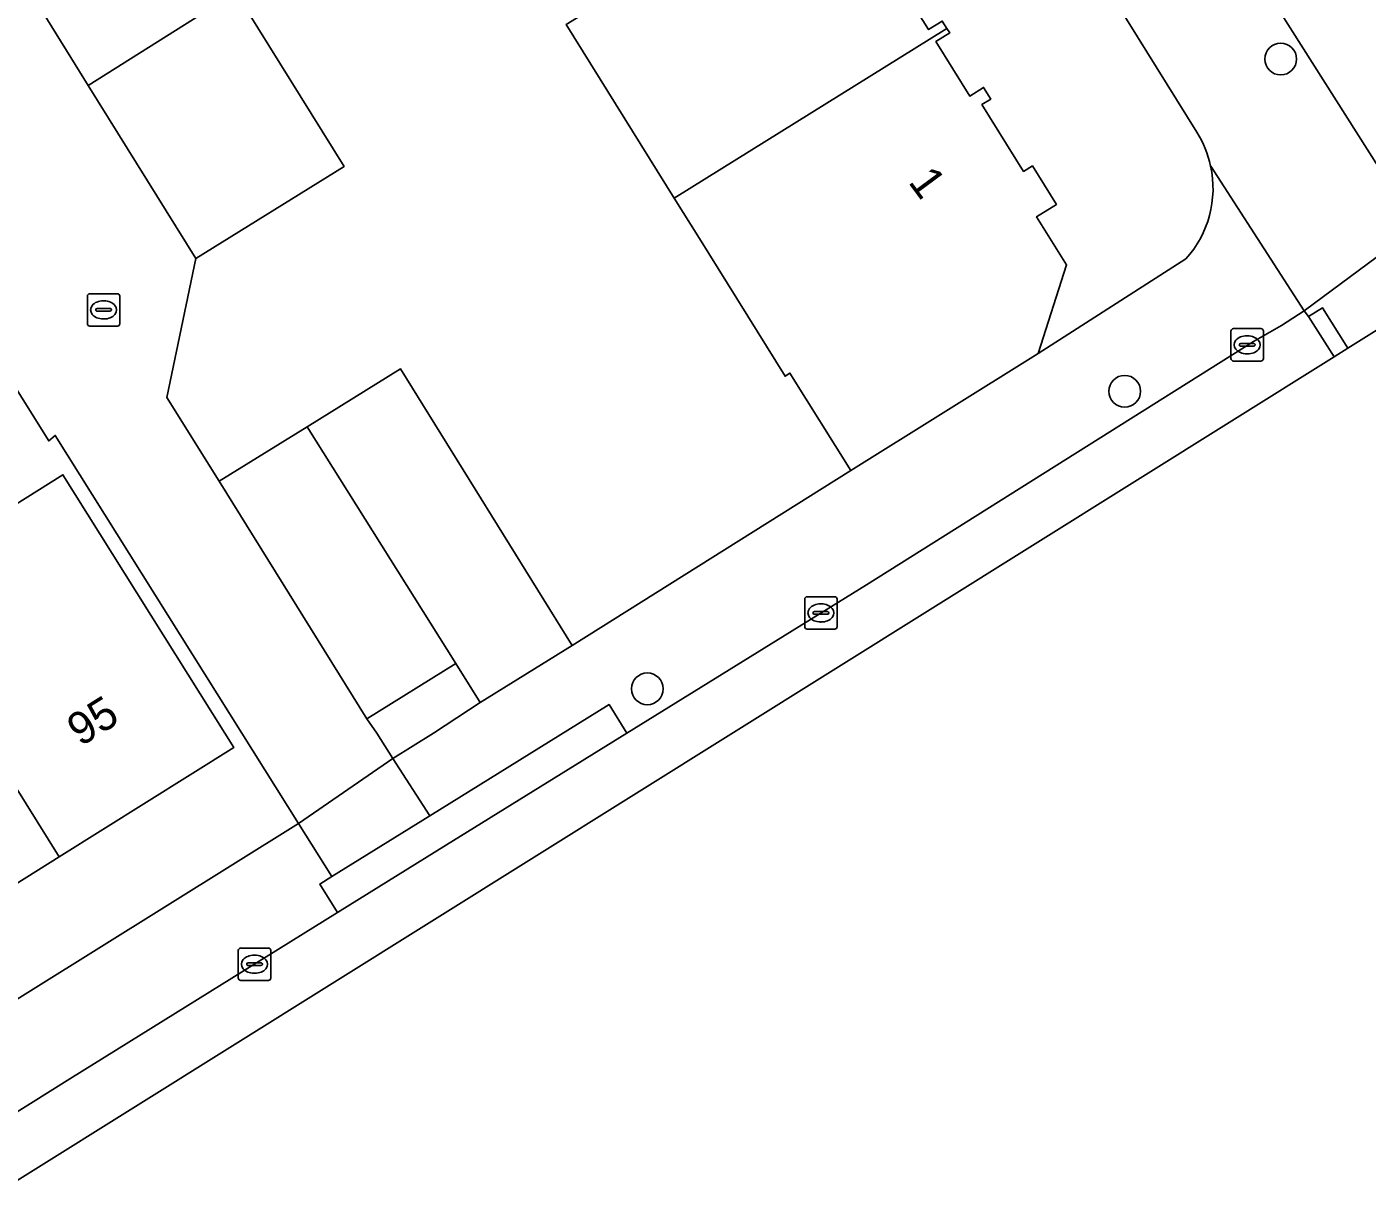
# Model space of a CAD drawing. Extents: x 157767 to 159172, y 387839 to 389425.
# Drawn here: x 158641.28 to 158682.64, y 387985.81 to 388021.79 of the extents above; entities that cross this region are included whole.
import ezdxf

# ---------------------------------------------------------------- set-up
doc = ezdxf.new("R2010")
doc.units = 0
for name, color, linetype in [('IMGEO_Boom', 7, 'Continuous'), ('IMGEO_Erf', 7, 'Continuous'), ('IMGEO_Kolk', 7, 'Continuous'), ('IMGEO_Muur', 7, 'Continuous'), ('IMGEO_Pand', 7, 'Continuous'), ('IMGEO_Pand_nummerreeks', 7, 'Continuous'), ('IMGEO_Rijbaan_lokaal_gesloten', 7, 'Continuous'), ('IMGEO_Rijbaan_lokaal_open', 7, 'Continuous'), ('IMGEO_Voetpad_open', 7, 'Continuous')]:
    doc.layers.add(name, color=color, linetype=linetype)

msp = doc.modelspace()

# ---------------------------------------------------------------- linework, layer by layer
at = {"layer": 'IMGEO_Boom'}
for centre in [(158679.975, 388020.798), (158675.161, 388010.551), (158660.43, 388001.368)]:
    msp.add_circle(centre, 0.489, dxfattribs=at)
at = {"layer": 'IMGEO_Erf'}
for points in [[(158677.387, 388018.539), (158643.677, 388072.709)], [(158641.087, 388033.568), (158644.409, 388028.217), (158647.732, 388022.863), (158651.069, 388017.488), (158646.493, 388014.648), (158645.597, 388010.357), (158647.215, 388007.771), (158649.927, 388009.455), (158652.811, 388011.245), (158658.111, 388002.709), (158666.713, 388008.1), (158664.83, 388011.11), (158664.677, 388011.015), (158662.036, 388015.261), (158661.261, 388016.507), (158657.927, 388021.867), (158659.361, 388022.759), (158659.301, 388022.856), (158656.035, 388028.106), (158652.712, 388033.446), (158649.385, 388038.794), (158646.065, 388044.13), (158642.736, 388049.48), (158640.047, 388047.797)], [(158668.059, 388023.389), (158669.105, 388021.707), (158669.529, 388021.972), (158669.67, 388021.746), (158669.758, 388021.606), (158669.332, 388021.34), (158670.38, 388019.659), (158670.803, 388019.924), (158671.025, 388019.566), (158670.753, 388019.396), (158672.039, 388017.332), (158672.31, 388017.502), (158673.05, 388016.313), (158672.439, 388015.933), (158673.364, 388014.448), (158672.485, 388011.712), (158677.048, 388014.635)]]:
    msp.add_lwpolyline(points, dxfattribs=at)
for points in [[(158642.158, 388009.189), (158641.958, 388009.019), (158634.286, 388021.267), (158633.237, 388020.663), (158628.633, 388017.789), (158629.958, 388015.666), (158624.672, 388012.365), (158619.341, 388009.037), (158613.996, 388005.699), (158608.658, 388002.366), (158604.868, 388000), (158603.117, 387998.907), (158608.982, 387989.419), (158608.731, 387989.249), (158616.612, 387976.581), (158616.824, 387976.713), (158649.662, 387997.212), (158647.915, 388000)], [(158629.659, 388000), (158631.651, 388001.247), (158630.115, 388003.7), (158635.472, 388007.055), (158637.008, 388004.602), (158642.394, 388007.975), (158647.388, 388000), (158647.666, 387999.556), (158642.283, 387996.185), (158636.946, 387992.843), (158631.608, 387989.5), (158626.273, 387986.159), (158620.913, 387982.803), (158615.393, 387979.346), (158610.121, 387987.764), (158615.65, 387991.226), (158620.977, 387994.563), (158626.322, 387997.91)], [(158651.768, 388000.44), (158652.076, 388000), (158652.572, 387999.219), (158653.825, 388000), (158655.27, 388000.944), (158654.521, 388002.15)]]:
    msp.add_lwpolyline(points, close=True, dxfattribs=at)
for centre, radius, start, end in [((158674.643, 388016.812), 3.242, 12.2224, 32.1942), ((158674.636, 388016.812), 3.249, 317.9266, 12.1906)]:
    msp.add_arc(centre, radius, start, end, dxfattribs=at)
at = {"layer": 'IMGEO_Kolk'}
for p, q in [((158643.149, 388012.634), (158643.149, 388013.486)), ((158643.224, 388013.56), (158644.076, 388013.56)), ((158644.15, 388013.486), (158644.15, 388012.634)), ((158643.408, 388013.054), (158643.408, 388013.066)), ((158643.846, 388013.017), (158643.448, 388013.017)), ((158643.451, 388013.103), (158643.849, 388013.103)), ((158643.637, 388013.34), (158643.662, 388013.34)), ((158643.892, 388013.066), (158643.892, 388013.054)), ((158643.66, 388012.78), (158643.635, 388012.78)), ((158644.076, 388012.56), (158643.224, 388012.56)), ((158678.438, 388011.556), (158678.438, 388012.408)), ((158678.513, 388012.482), (158679.365, 388012.482)), ((158678.926, 388012.262), (158678.951, 388012.262)), ((158679.439, 388012.408), (158679.439, 388011.556)), ((158678.697, 388011.976), (158678.697, 388011.988)), ((158679.135, 388011.939), (158678.737, 388011.939)), ((158678.74, 388012.025), (158679.138, 388012.025)), ((158679.181, 388011.988), (158679.181, 388011.976)), ((158679.365, 388011.482), (158678.513, 388011.482)), ((158678.949, 388011.702), (158678.924, 388011.702)), ((158665.284, 388003.284), (158665.284, 388004.136)), ((158665.359, 388004.21), (158666.211, 388004.21)), ((158665.772, 388003.99), (158665.797, 388003.99)), ((158666.285, 388004.136), (158666.285, 388003.284)), ((158665.543, 388003.704), (158665.543, 388003.716)), ((158665.981, 388003.667), (158665.583, 388003.667)), ((158665.586, 388003.753), (158665.984, 388003.753)), ((158666.027, 388003.716), (158666.027, 388003.704)), ((158666.211, 388003.21), (158665.359, 388003.21)), ((158665.795, 388003.43), (158665.77, 388003.43)), ((158647.806, 387992.445), (158647.806, 387993.297)), ((158647.881, 387993.371), (158648.733, 387993.371)), ((158648.807, 387993.297), (158648.807, 387992.445)), ((158648.065, 387992.865), (158648.065, 387992.877)), ((158648.503, 387992.828), (158648.105, 387992.828)), ((158648.108, 387992.914), (158648.506, 387992.914)), ((158648.294, 387993.151), (158648.319, 387993.151)), ((158648.549, 387992.877), (158648.549, 387992.865)), ((158648.733, 387992.371), (158647.881, 387992.371)), ((158648.317, 387992.591), (158648.292, 387992.591))]:
    msp.add_line(p, q, dxfattribs=at)
for points in [[(158643.149, 388012.634), (158643.149, 388013.486)], [(158643.224, 388013.56), (158644.076, 388013.56)], [(158644.15, 388013.486), (158644.15, 388012.634)], [(158644.076, 388012.56), (158643.224, 388012.56)], [(158678.438, 388011.556), (158678.438, 388012.408)], [(158678.513, 388012.482), (158679.365, 388012.482)], [(158679.439, 388012.408), (158679.439, 388011.556)], [(158679.365, 388011.482), (158678.513, 388011.482)], [(158665.284, 388003.284), (158665.284, 388004.136)], [(158665.359, 388004.21), (158666.211, 388004.21)], [(158666.285, 388004.136), (158666.285, 388003.284)], [(158666.211, 388003.21), (158665.359, 388003.21)], [(158647.806, 387992.445), (158647.806, 387993.297)], [(158647.881, 387993.371), (158648.733, 387993.371)], [(158648.807, 387993.297), (158648.807, 387992.445)], [(158648.733, 387992.371), (158647.881, 387992.371)]]:
    msp.add_lwpolyline(points, dxfattribs=at)
for centre, radius, start, end in [((158643.226, 388013.484), 0.0765, 91.552, 178.448), ((158643.226, 388013.484), 0.0765, 91.552, 178.448), ((158644.074, 388013.484), 0.0765, 1.552, 88.448), ((158644.074, 388013.484), 0.0765, 1.552, 88.448), ((158643.448, 388013.063), 0.0403, 85.8775, 175.7526), ((158643.445, 388013.053), 0.0366, 178.938, 274.7102), ((158643.849, 388013.06), 0.043, 264.8664, 352.4533), ((158643.853, 388013.065), 0.0386, 1.7309, 96.639), ((158643.226, 388012.636), 0.0765, 181.552, 268.448), ((158643.226, 388012.636), 0.0765, 181.552, 268.448), ((158644.074, 388012.636), 0.0765, 271.552, 358.448), ((158644.074, 388012.636), 0.0765, 271.552, 358.448), ((158678.515, 388012.406), 0.0765, 91.552, 178.448), ((158678.515, 388012.406), 0.0765, 91.552, 178.448), ((158679.363, 388012.406), 0.0765, 1.552, 88.448), ((158679.363, 388012.406), 0.0765, 1.552, 88.448), ((158678.737, 388011.985), 0.0403, 85.8775, 175.7526), ((158678.734, 388011.975), 0.0366, 178.938, 274.7102), ((158679.138, 388011.982), 0.043, 264.8664, 352.4533), ((158679.142, 388011.987), 0.0386, 1.7309, 96.639), ((158678.515, 388011.558), 0.0765, 181.552, 268.448), ((158678.515, 388011.558), 0.0765, 181.552, 268.448), ((158679.363, 388011.558), 0.0765, 271.552, 358.448), ((158679.363, 388011.558), 0.0765, 271.552, 358.448), ((158665.361, 388004.134), 0.0765, 91.552, 178.448), ((158665.361, 388004.134), 0.0765, 91.552, 178.448), ((158666.209, 388004.134), 0.0765, 1.552, 88.448), ((158666.209, 388004.134), 0.0765, 1.552, 88.448), ((158665.583, 388003.713), 0.0403, 85.8775, 175.7526), ((158665.58, 388003.703), 0.0366, 178.938, 274.7102), ((158665.984, 388003.71), 0.043, 264.8664, 352.4533), ((158665.988, 388003.715), 0.0386, 1.7309, 96.639), ((158665.361, 388003.286), 0.0765, 181.552, 268.448), ((158665.361, 388003.286), 0.0765, 181.552, 268.448), ((158666.209, 388003.286), 0.0765, 271.552, 358.448), ((158666.209, 388003.286), 0.0765, 271.552, 358.448), ((158647.883, 387993.295), 0.0765, 91.552, 178.448), ((158647.883, 387993.295), 0.0765, 91.552, 178.448), ((158648.731, 387993.295), 0.0765, 1.552, 88.448), ((158648.731, 387993.295), 0.0765, 1.552, 88.448), ((158648.105, 387992.874), 0.0403, 85.8775, 175.7526), ((158648.102, 387992.864), 0.0366, 178.938, 274.7102), ((158648.506, 387992.871), 0.043, 264.8664, 352.4533), ((158648.51, 387992.876), 0.0386, 1.7309, 96.639), ((158647.883, 387992.447), 0.0765, 181.552, 268.448), ((158647.883, 387992.447), 0.0765, 181.552, 268.448), ((158648.731, 387992.447), 0.0765, 271.552, 358.448), ((158648.731, 387992.447), 0.0765, 271.552, 358.448)]:
    msp.add_arc(centre, radius, start, end, dxfattribs=at)
for centre, major_axis, ratio, start_param, end_param in [((158643.636, 388013.06), (-0.387, 0.002), 0.722429, 4.712389, 7.853982), ((158643.661, 388013.06), (-0.39, 0.002), 0.717154, 1.570796, 4.712389), ((158678.925, 388011.982), (-0.387, 0.002), 0.722429, 4.712389, 7.853982), ((158678.95, 388011.982), (-0.39, 0.002), 0.717154, 1.570796, 4.712389), ((158665.771, 388003.71), (-0.387, 0.002), 0.722429, 4.712389, 7.853982), ((158665.796, 388003.71), (-0.39, 0.002), 0.717154, 1.570796, 4.712389), ((158648.293, 387992.871), (-0.387, 0.002), 0.722429, 4.712389, 7.853982), ((158648.318, 387992.871), (-0.39, 0.002), 0.717154, 1.570796, 4.712389)]:
    msp.add_ellipse(centre, major_axis=major_axis, ratio=ratio, start_param=start_param, end_param=end_param, dxfattribs=at)
at = {"layer": 'IMGEO_Muur'}
for points in [[(158646.493, 388014.648), (158645.597, 388010.357), (158647.215, 388007.771)], [(158658.111, 388002.709), (158666.713, 388008.1)]]:
    msp.add_lwpolyline(points, dxfattribs=at)
at = {"layer": 'IMGEO_Pand'}
for points in [[(158647.732, 388022.863), (158644.409, 388028.217), (158639.851, 388025.347), (158643.178, 388019.988)], [(158668.059, 388023.389), (158668.483, 388023.654), (158668.256, 388024.02), (158667.985, 388023.851), (158666.699, 388025.914), (158666.971, 388026.085), (158666.405, 388026.994), (158667.887, 388027.916), (158667.82, 388028.023), (158659.361, 388022.759), (158657.927, 388021.867), (158661.261, 388016.507), (158669.67, 388021.746), (158669.529, 388021.972), (158669.105, 388021.707)], [(158647.732, 388022.863), (158643.178, 388019.988), (158646.493, 388014.648), (158651.069, 388017.488)], [(158661.261, 388016.507), (158662.036, 388015.261), (158664.677, 388011.015), (158664.83, 388011.11), (158666.713, 388008.1), (158672.485, 388011.712), (158673.364, 388014.448), (158672.439, 388015.933), (158673.05, 388016.313), (158672.31, 388017.502), (158672.039, 388017.332), (158670.753, 388019.396), (158671.025, 388019.566), (158670.803, 388019.924), (158670.38, 388019.659), (158669.332, 388021.34), (158669.758, 388021.606), (158669.67, 388021.746)], [(158649.927, 388009.455), (158654.521, 388002.15), (158655.27, 388000.944), (158658.111, 388002.709), (158652.811, 388011.245)], [(158649.927, 388009.455), (158647.215, 388007.771), (158651.768, 388000.44), (158654.521, 388002.15)], [(158642.283, 387996.185), (158647.666, 387999.556), (158647.388, 388000), (158642.394, 388007.975), (158637.008, 388004.602), (158639.892, 388000)], [(158642.283, 387996.185), (158639.892, 388000), (158637.008, 388004.602), (158635.472, 388007.055), (158630.115, 388003.7), (158631.651, 388001.247), (158632.437, 388000), (158636.946, 387992.843)]]:
    msp.add_lwpolyline(points, close=True, dxfattribs=at)
at = {"layer": 'IMGEO_Rijbaan_lokaal_gesloten'}
msp.add_lwpolyline([(158685.23, 388023.562), (158684.417, 388024.818), (158680.002, 388022.18), (158682.643, 388018.022), (158684.22, 388015.539), (158684.312, 388015.394), (158685.259, 388013.888), (158685.259, 388013.888)], dxfattribs=at)
msp.add_lwpolyline([(158551.782, 387930.421), (158681.622, 388011.613), (158680.836, 388012.855), (158680.693, 388013.033), (158679.998, 388012.58), (158679.13, 388012.085), (158667.19, 388004.579), (158659.798, 388000), (158654.23, 387996.551), (158650.869, 387994.462), (158642.61, 387989.33), (158630.049, 387981.471), (158618.472, 387974.23), (158618.206, 387974.064), (158614.182, 387971.548), (158614.047, 387971.463), (158601.914, 387963.875), (158580.957, 387950.772), (158572.725, 387945.625), (158550.833, 387931.916), (158551.782, 387930.421)], close=True, dxfattribs=at)
at = {"layer": 'IMGEO_Rijbaan_lokaal_open'}
msp.add_lwpolyline([(158634.286, 388021.267), (158641.958, 388009.019), (158642.158, 388009.189), (158647.915, 388000), (158649.662, 387997.212), (158652.572, 387999.219), (158652.076, 388000), (158651.768, 388000.44), (158647.215, 388007.771), (158645.597, 388010.357), (158646.493, 388014.648), (158643.178, 388019.988), (158639.851, 388025.347)], dxfattribs=at)
at = {"layer": 'IMGEO_Voetpad_open'}
for points in [[(158643.677, 388072.709), (158677.387, 388018.539)], [(158677.812, 388017.498), (158680.693, 388013.033), (158683.235, 388014.918), (158684.22, 388015.539), (158682.643, 388018.022), (158680.002, 388022.18), (158679.187, 388023.431)], [(158679.13, 388012.085), (158679.998, 388012.58), (158680.693, 388013.033), (158677.812, 388017.498)], [(158682.049, 388011.881), (158684.268, 388013.268), (158683.235, 388014.918), (158680.693, 388013.033), (158680.836, 388012.855), (158681.259, 388013.128), (158682.049, 388011.881), (158682.049, 388011.881)], [(158677.048, 388014.635), (158672.485, 388011.712), (158666.713, 388008.1), (158658.111, 388002.709), (158655.27, 388000.944), (158653.825, 388000), (158652.572, 387999.219), (158653.715, 387997.451), (158659.25, 388000.884), (158659.798, 388000), (158667.19, 388004.579), (158679.13, 388012.085)]]:
    msp.add_lwpolyline(points, dxfattribs=at)
for points in [[(158681.622, 388011.613), (158682.049, 388011.881), (158682.049, 388011.881), (158681.259, 388013.128), (158680.836, 388012.855)], [(158659.798, 388000), (158659.25, 388000.884), (158653.715, 387997.451), (158650.691, 387995.575), (158650.321, 387995.346), (158650.869, 387994.462), (158654.23, 387996.551)], [(158653.715, 387997.451), (158652.572, 387999.219), (158649.662, 387997.212), (158650.691, 387995.575)], [(158642.61, 387989.33), (158650.869, 387994.462), (158650.321, 387995.346), (158650.691, 387995.575), (158649.662, 387997.212), (158616.824, 387976.713), (158618.472, 387974.23), (158630.049, 387981.471)]]:
    msp.add_lwpolyline(points, close=True, dxfattribs=at)
for centre, radius, start, end in [((158674.643, 388016.812), 3.242, 12.2224, 32.1942), ((158674.636, 388016.812), 3.249, 317.9266, 12.1906)]:
    msp.add_arc(centre, radius, start, end, dxfattribs=at)

# ---------------------------------------------------------------- texts
at = {"layer": 'IMGEO_Pand_nummerreeks'}
for s, rotation, p in [('1', 306.4869, (158668.457, 388017.006)), ('95', 32.0561, (158642.938, 387999.569))]:
    msp.add_text(s, height=1, rotation=rotation, dxfattribs=at).set_placement(p)

doc.saveas('drawing.dxf')
